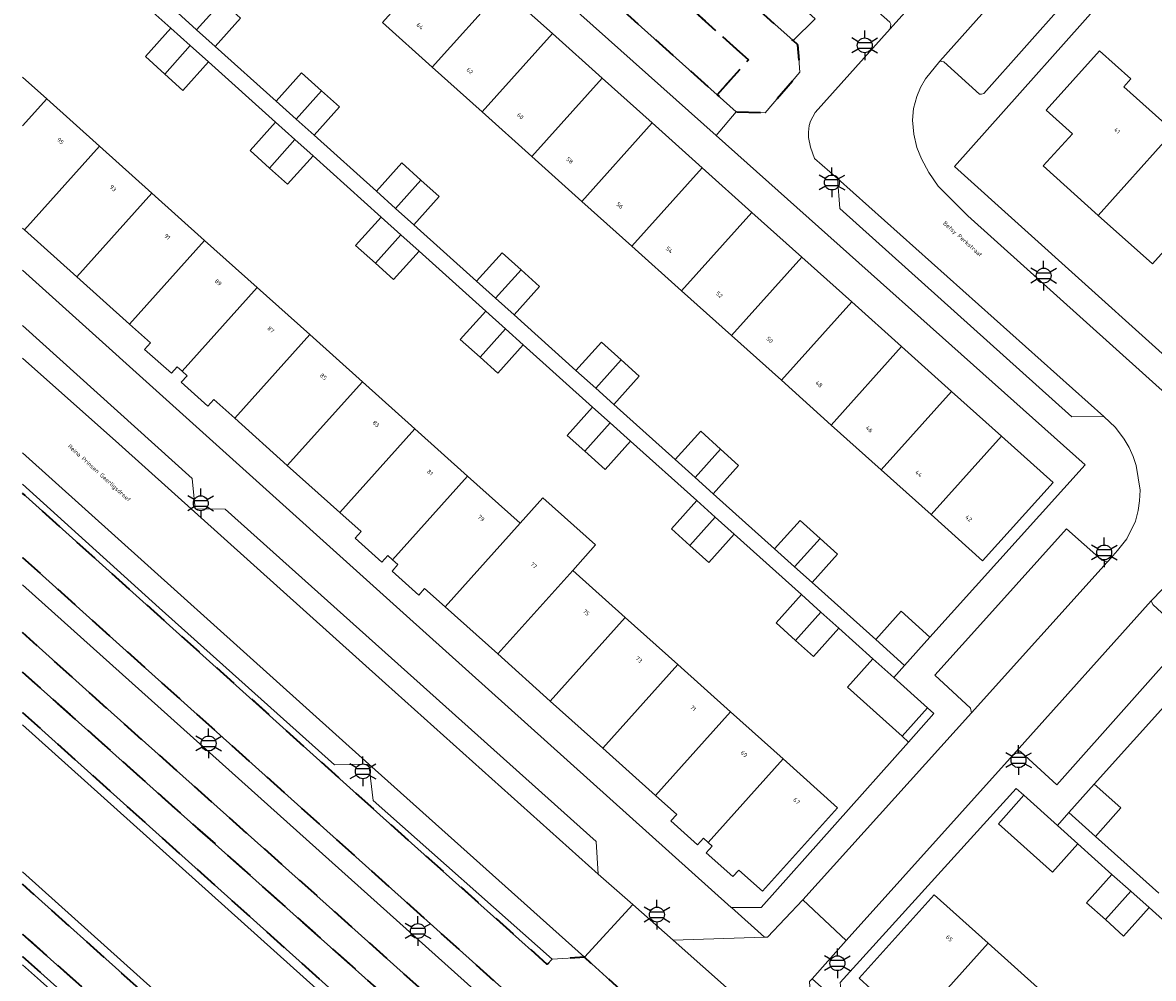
# Model space of a CAD drawing. Extents: x 105780 to 185197, y 477999 to 525027.
# Tile 77 of 562: x 105781 to 105877, y 479293 to 479375. Entities that reach past the tile are written whole.
import ezdxf
from ezdxf.enums import TextEntityAlignment as Align

# ---------------------------------------------------------------- set-up
doc = ezdxf.new("R2010")
doc.units = 0
doc.linetypes.add('XX-HIDDEN', pattern=[4, 2, -2])
for name, color, linetype, lineweight in [('B-GV-GR-MATERIAALGRENS-G', 252, 'XX-HIDDEN', 35), ('B-RO-IE-MEUBILAIR_WEGMEUBILAIR-S', 252, 'Continuous', 25), ('B-WE-GK-KADEMUUR-G', 252, 'Continuous', 18), ('B-WE-GW-WATERGANG_SLOOT_INSTEEK-G', 252, 'Continuous', 30), ('B-XX-KG-KADASTRAAL_BEBOUWING-G', 252, 'Continuous', 20), ('B1-WE-GW-TALUD_KRUIN-G', 252, 'Continuous', 25), ('B1-WE-OG-BEBOUWING-T18', 7, 'Continuous', 18), ('B1-WE-OG-TERREIN_ERF-GV', 252, 'Continuous', 18), ('B1-WE-OG-TOPOGRAFIE-T18', 10, 'Continuous', 18), ('B1-WE-VH-VERHARDING_ASFALT-GV', 252, 'Continuous', 18), ('B1-WE-VH-VERHARDING_BETON-GV', 252, 'Continuous', 18), ('B1-WE-VH-VERHARDING_BETONSTRAATSTEEN-GV', 252, 'Continuous', 18), ('B1-WE-VH-VERHARDING_TEGEL-GV', 252, 'Continuous', 18)]:
    doc.layers.add(name, color=color, linetype=linetype, lineweight=lineweight)
doc.styles.add('NLCS-ISO', font='NLCS-ISO.ttf')
doc.styles.add('NLCS-ISO-M200-T18', font='NLCS-ISO.ttf', dxfattribs={"height": 0.36})

# ---------------------------------------------------------------- blocks, each defined once
blk = doc.blocks.new('B-SIE-WEG_LICHTMAST-SO')
at = {"ltscale": 0.1}
for p, q in [((0, 1.27), (0, 2.53)), ((-1.1, 0.63), (-2.19, 1.27)), ((1.1, 0.63), (2.19, 1.27)), ((-1.1, -0.63), (-2.19, -1.27)), ((0, -1.27), (0, -2.53)), ((1.1, -0.63), (2.19, -1.27))]:
    blk.add_line(p, q, dxfattribs=at)
at = {"flags": 128}
for points in [[(-1.16, 0.5), (1.16, 0.5)], [(-1.16, -0.5), (1.16, -0.5)]]:
    blk.add_lwpolyline(points, dxfattribs=at)
at = {"ltscale": 0.1}
blk.add_circle((0, 0), 1.27, dxfattribs=at)
at = {"style": 'NLCS-ISO'}
blk.add_attdef('TYPE', text='', height=1.8, dxfattribs=at).set_placement((0, 2.53), align=Align.BOTTOM_CENTER)

msp = doc.modelspace()

# ---------------------------------------------------------------- linework, layer by layer
at = {"layer": 'B-GV-GR-MATERIAALGRENS-G', "flags": 128}
for points in [[(105818.63, 479398.035), (105816.114, 479395.226), (105823.579, 479388.54), (105820.91, 479385.562), (105839.736, 479368.701), (105842.405, 479371.679), (105834.959, 479378.348), (105837.473, 479381.154)], [(105837.473, 479381.154), (105834.959, 479378.348), (105842.405, 479371.679), (105839.736, 479368.701), (105841.347, 479367.258), (105843.816, 479367.165), (105846.798, 479370.636), (105846.621, 479372.958), (105846.213, 479373.323)]]:
    msp.add_lwpolyline(points, close=True, dxfattribs=at)
for points in [[(105780.506, 479329.243), (105788.776, 479321.776), (105831.286, 479283.636), (105835.774, 479288.518), (105831.869, 479292.034), (105828.42, 479295.141), (105825.665, 479294.966), (105825.248, 479294.536), (105811.267, 479307.039), (105780.506, 479334.715)], [(105780.506, 479319.453), (105805.964, 479296.725), (105812.082, 479291.263), (105823.32, 479281.125), (105887.472, 479223.688), (105891.103, 479220.385), (105891.632, 479220.979), (105891.862, 479221.243), (105892.747, 479222.242), (105829.104, 479279.316), (105806.399, 479299.678), (105786.465, 479317.46), (105780.506, 479322.824)], [(105780.506, 479316.014), (105804.084, 479294.823), (105889.237, 479218.29), (105891.103, 479220.385), (105887.472, 479223.688), (105823.32, 479281.125), (105812.082, 479291.263), (105805.964, 479296.725), (105780.506, 479319.453)], [(105780.506, 479297.116), (105797.501, 479281.936), (105840.997, 479243.082), (105879.907, 479207.826), (105880.024, 479207.958), (105882.092, 479210.251), (105843.912, 479244.494), (105799.647, 479284.195), (105780.506, 479301.362)], [(105780.506, 479295.197), (105782.345, 479293.547), (105878.559, 479207.39), (105878.71, 479207.393), (105879.537, 479207.411), (105879.77, 479207.672), (105879.907, 479207.826), (105840.997, 479243.082), (105797.501, 479281.936), (105780.506, 479297.116)]]:
    msp.add_lwpolyline(points, dxfattribs=at)
at = {"layer": 'B-WE-GK-KADEMUUR-G', "flags": 128}
for points in [[(105893.584, 479214.383), (105889.237, 479218.29), (105804.084, 479294.823), (105780.506, 479316.014)], [(105780.506, 479314.962), (105803.335, 479294.468), (105861.245, 479242.48), (105888.773, 479217.777), (105890.39, 479216.316), (105893.123, 479213.862), (105950.062, 479162.747), (106001.588, 479116.491), (105995.321, 479109.471), (105943.577, 479155.947), (105914.187, 479182.345), (105886.813, 479206.76), (105882.524, 479210.784), (105845.165, 479244.34), (105800.291, 479284.645), (105780.506, 479302.415)], [(105780.506, 479301.362), (105799.647, 479284.195), (105843.912, 479244.494), (105882.092, 479210.251), (105886.458, 479206.335), (105913.814, 479181.801), (105943.164, 479155.477), (105995.376, 479108.648), (106000.1, 479113.925), (106002.444, 479116.543), (106001.767, 479117.152), (105950.394, 479163.324), (105893.584, 479214.383)]]:
    msp.add_lwpolyline(points, dxfattribs=at)
at = {"layer": 'B-WE-GW-WATERGANG_SLOOT_INSTEEK-G', "flags": 128}
msp.add_lwpolyline([(105780.506, 479302.415), (105800.291, 479284.645), (105845.165, 479244.34), (105882.524, 479210.784), (105886.813, 479206.76), (105914.187, 479182.345), (105943.577, 479155.947), (105995.321, 479109.471), (106001.588, 479116.491), (105950.062, 479162.747), (105893.123, 479213.862), (105890.39, 479216.316), (105888.773, 479217.777), (105861.245, 479242.48), (105803.335, 479294.468), (105780.506, 479314.962)], dxfattribs=at)
at = {"layer": 'B-XX-KG-KADASTRAAL_BEBOUWING-G', "flags": 128}
for points in [[(105821.436, 479377.744), (105817.182, 479381.56), (105811.184, 479374.874), (105815.438, 479371.058)], [(105797.514, 479376.665), (105795.902, 479378.113), (105793.73, 479375.695), (105795.344, 479374.245)], [(105825.69, 479373.928), (105821.436, 479377.744), (105815.438, 479371.058), (105819.692, 479367.242)], [(105797.514, 479376.665), (105795.344, 479374.245), (105796.925, 479372.825), (105799.097, 479375.243)], [(105794.801, 479372.889), (105793.154, 479374.369), (105790.982, 479371.951), (105792.631, 479370.469)], [(105829.943, 479370.113), (105825.69, 479373.928), (105819.692, 479367.242), (105823.945, 479363.426)], [(105796.352, 479371.496), (105794.801, 479372.889), (105792.631, 479370.469), (105794.18, 479369.078)], [(105879.57, 479366.588), (105879.099, 479367.011), (105878.191, 479365.999), (105874.411, 479369.391), (105875.002, 479370.065), (105872.35, 479372.457), (105867.802, 479367.387), (105870.035, 479365.377), (105867.539, 479362.63), (105872.241, 479358.416)], [(105805.995, 479369.047), (105804.299, 479370.57), (105802.127, 479368.152), (105803.825, 479366.627)], [(105834.197, 479366.297), (105829.943, 479370.113), (105823.945, 479363.426), (105828.199, 479359.61)], [(105805.995, 479369.047), (105803.825, 479366.627), (105805.36, 479365.248), (105807.532, 479367.666)], [(105803.728, 479364.871), (105802.079, 479366.352), (105799.907, 479363.934), (105801.558, 479362.451)], [(105838.451, 479362.481), (105834.197, 479366.297), (105828.199, 479359.61), (105832.453, 479355.794)], [(105885.954, 479360.227), (105883.602, 479362.337), (105883.008, 479361.675), (105879.147, 479365.14), (105880.055, 479366.153), (105879.57, 479366.588), (105872.241, 479358.416), (105876.856, 479354.28), (105879.325, 479357.035), (105881.413, 479355.163)], [(105805.277, 479363.48), (105803.728, 479364.871), (105801.558, 479362.451), (105803.105, 479361.062)], [(105791.54, 479360.305), (105787.056, 479364.326), (105780.654, 479357.185), (105785.139, 479353.166)], [(105814.477, 479361.428), (105812.845, 479362.894), (105810.673, 479360.476), (105812.307, 479359.009)], [(105842.705, 479358.665), (105838.451, 479362.481), (105832.453, 479355.794), (105836.707, 479351.979)], [(105814.477, 479361.428), (105812.307, 479359.009), (105813.869, 479357.605), (105816.041, 479360.023)], [(105796.025, 479356.284), (105791.54, 479360.305), (105785.139, 479353.166), (105789.624, 479349.145)], [(105846.958, 479354.849), (105842.705, 479358.665), (105836.707, 479351.979), (105840.961, 479348.163)], [(105812.767, 479356.752), (105811.078, 479358.269), (105808.906, 479355.851), (105810.597, 479354.332)], [(105814.313, 479355.363), (105812.767, 479356.752), (105810.597, 479354.332), (105812.141, 479352.945)], [(105800.509, 479352.263), (105796.025, 479356.284), (105789.624, 479349.145), (105791.411, 479347.544), (105790.911, 479346.986), (105793.189, 479344.944), (105793.69, 479345.503), (105794.11, 479345.126)], [(105823.012, 479353.761), (105821.392, 479355.217), (105819.22, 479352.799), (105820.842, 479351.342)], [(105851.212, 479351.033), (105846.958, 479354.849), (105840.961, 479348.163), (105845.215, 479344.347)], [(105823.012, 479353.761), (105820.842, 479351.342), (105822.415, 479349.929), (105824.587, 479352.347)], [(105804.994, 479348.242), (105800.509, 479352.263), (105794.11, 479345.126), (105794.538, 479344.741), (105794.038, 479344.184), (105796.315, 479342.143), (105796.815, 479342.701), (105798.595, 479341.106)], [(105855.466, 479347.217), (105851.212, 479351.033), (105845.215, 479344.347), (105849.468, 479340.531)], [(105821.695, 479348.732), (105820.003, 479350.252), (105817.831, 479347.834), (105819.525, 479346.312)], [(105809.478, 479344.221), (105804.994, 479348.242), (105798.595, 479341.106), (105803.081, 479337.086)], [(105823.201, 479347.38), (105821.695, 479348.732), (105819.525, 479346.312), (105821.029, 479344.962)], [(105831.55, 479346.092), (105829.863, 479347.608), (105827.691, 479345.19), (105829.38, 479343.673)], [(105859.72, 479343.401), (105855.466, 479347.217), (105849.468, 479340.531), (105853.722, 479336.715)], [(105831.55, 479346.092), (105829.38, 479343.673), (105830.924, 479342.286), (105833.096, 479344.704)], [(105813.963, 479340.2), (105809.478, 479344.221), (105803.081, 479337.086), (105807.566, 479333.066)], [(105863.974, 479339.586), (105859.72, 479343.401), (105853.722, 479336.715), (105857.976, 479332.899)], [(105830.609, 479340.726), (105829.114, 479342.069), (105826.942, 479339.651), (105828.44, 479338.305)], [(105832.349, 479339.163), (105830.609, 479340.726), (105828.44, 479338.305), (105830.177, 479336.745)], [(105818.447, 479336.179), (105813.963, 479340.2), (105807.566, 479333.066), (105809.373, 479331.447), (105808.872, 479330.889), (105811.15, 479328.847), (105811.65, 479329.406), (105812.052, 479329.046)], [(105840.031, 479338.474), (105838.335, 479339.998), (105836.163, 479337.58), (105837.861, 479336.054)], [(105863.974, 479339.586), (105857.976, 479332.899), (105862.373, 479328.955), (105868.38, 479335.633)], [(105840.031, 479338.474), (105837.861, 479336.054), (105839.396, 479334.676), (105841.568, 479337.094)], [(105822.932, 479332.158), (105818.447, 479336.179), (105812.052, 479329.046), (105812.514, 479328.632), (105812.012, 479328.074), (105814.291, 479326.033), (105814.791, 479326.591), (105816.537, 479325.026)], [(105827.416, 479328.137), (105829.363, 479330.308), (105824.878, 479334.329), (105822.932, 479332.158), (105816.537, 479325.026), (105821.023, 479321.006)], [(105839.574, 479332.673), (105838.001, 479334.086), (105835.829, 479331.668), (105837.404, 479330.253)], [(105841.199, 479331.213), (105839.574, 479332.673), (105837.404, 479330.253), (105839.027, 479328.795)], [(105848.512, 479330.857), (105846.807, 479332.388), (105844.635, 479329.97), (105846.342, 479328.437)], [(105848.512, 479330.857), (105846.342, 479328.437), (105847.83, 479327.1), (105850.002, 479329.518)], [(105831.901, 479324.116), (105827.416, 479328.137), (105821.023, 479321.006), (105825.508, 479316.987)], [(105848.588, 479324.576), (105846.926, 479326.069), (105844.754, 479323.651), (105846.418, 479322.156)], [(105836.385, 479320.095), (105831.901, 479324.116), (105825.508, 479316.987), (105829.993, 479312.967)], [(105850.124, 479323.197), (105848.588, 479324.576), (105846.418, 479322.156), (105847.952, 479320.779)], [(105857.879, 479322.443), (105855.427, 479324.645), (105853.255, 479322.227), (105855.707, 479320.025)], [(105840.869, 479316.074), (105836.385, 479320.095), (105829.993, 479312.967), (105834.479, 479308.947)], [(105853.025, 479320.591), (105850.853, 479318.173), (105855.501, 479313.998), (105857.673, 479316.416), (105854.791, 479319.005)], [(105845.354, 479312.053), (105840.869, 479316.074), (105834.479, 479308.947), (105836.287, 479307.326), (105835.786, 479306.767), (105838.064, 479304.726), (105838.564, 479305.284), (105838.963, 479304.926)], [(105845.354, 479312.053), (105838.963, 479304.926), (105839.309, 479304.616), (105838.808, 479304.059), (105841.086, 479302.018), (105841.586, 479302.576), (105843.595, 479300.775), (105849.988, 479307.898)], [(105871.888, 479309.897), (105869.724, 479307.472), (105871.992, 479305.448), (105874.156, 479307.873)], [(105865.896, 479308.951), (105863.725, 479306.532), (105868.336, 479302.393), (105870.507, 479304.811), (105868.754, 479306.385)], [(105875.009, 479300.769), (105873.407, 479302.207), (105871.236, 479299.789), (105872.84, 479298.349)], [(105876.568, 479299.37), (105875.009, 479300.769), (105872.84, 479298.349), (105874.397, 479296.951)], [(105862.854, 479296.33), (105858.231, 479300.475), (105851.833, 479293.347), (105853.848, 479291.54), (105853.347, 479290.983), (105855.622, 479288.943), (105856.123, 479289.501), (105856.46, 479289.199)], [(105867.329, 479292.318), (105862.854, 479296.33), (105856.46, 479289.199), (105856.867, 479288.835), (105856.366, 479288.276), (105858.641, 479286.236), (105859.142, 479286.795), (105860.935, 479285.187)]]:
    msp.add_lwpolyline(points, close=True, dxfattribs=at)
for points in [[(105782.571, 479368.347), (105780.506, 479370.198)], [(105787.056, 479364.326), (105782.571, 479368.347), (105780.506, 479366.044)], [(105780.506, 479366.044), (105782.571, 479368.347)], [(105780.506, 479357.317), (105780.654, 479357.185), (105787.056, 479364.326)]]:
    msp.add_lwpolyline(points, dxfattribs=at)
at = {"layer": 'B1-WE-GW-TALUD_KRUIN-G', "flags": 128}
for points in [[(105891.103, 479220.385), (105887.472, 479223.688), (105823.32, 479281.125), (105812.082, 479291.263), (105805.964, 479296.725), (105780.506, 479319.453)], [(105780.506, 479297.116), (105797.501, 479281.936), (105840.997, 479243.082), (105879.907, 479207.826)]]:
    msp.add_lwpolyline(points, dxfattribs=at)
at = {"layer": 'B1-WE-OG-TERREIN_ERF-GV', "flags": 128}
for points in [[(105799.097, 479375.243), (105796.925, 479372.825), (105802.127, 479368.152), (105804.299, 479370.57), (105805.995, 479369.047), (105807.532, 479367.666), (105805.36, 479365.248), (105810.673, 479360.476), (105812.845, 479362.894), (105814.477, 479361.428), (105816.041, 479360.023), (105813.869, 479357.605), (105819.22, 479352.799), (105821.392, 479355.217), (105823.012, 479353.761), (105824.587, 479352.347), (105822.415, 479349.929), (105827.691, 479345.19), (105829.863, 479347.608), (105831.55, 479346.092), (105833.096, 479344.704), (105830.924, 479342.286), (105836.163, 479337.58), (105838.335, 479339.998), (105840.031, 479338.474), (105841.568, 479337.094), (105839.396, 479334.676), (105844.635, 479329.97), (105846.807, 479332.388), (105848.512, 479330.857), (105850.002, 479329.518), (105847.83, 479327.1), (105853.255, 479322.227), (105855.427, 479324.645), (105857.879, 479322.443), (105871.115, 479337.134), (105839.652, 479365.213), (105807.119, 479394.246)], [(105829.114, 479342.069), (105823.201, 479347.38), (105821.029, 479344.962), (105819.525, 479346.312), (105817.831, 479347.834), (105820.003, 479350.252), (105814.313, 479355.363), (105812.141, 479352.945), (105810.597, 479354.332), (105808.906, 479355.851), (105811.078, 479358.269), (105805.277, 479363.48), (105803.105, 479361.062), (105801.558, 479362.451), (105799.907, 479363.934), (105802.079, 479366.352), (105796.352, 479371.496), (105794.18, 479369.078), (105792.631, 479370.469), (105790.982, 479371.951), (105793.154, 479374.369), (105788.543, 479378.511)], [(105821.436, 479377.744), (105825.69, 479373.928), (105829.943, 479370.113), (105834.197, 479366.297), (105838.451, 479362.481), (105842.705, 479358.665), (105846.958, 479354.849), (105851.212, 479351.033), (105855.466, 479347.217), (105859.72, 479343.401), (105863.974, 479339.586), (105868.38, 479335.633), (105862.373, 479328.955), (105857.976, 479332.899), (105853.722, 479336.715), (105849.468, 479340.531), (105845.215, 479344.347), (105840.961, 479348.163), (105836.707, 479351.979), (105832.453, 479355.794), (105828.199, 479359.61), (105823.945, 479363.426), (105819.692, 479367.242), (105815.438, 479371.058), (105811.184, 479374.874)], [(105879.325, 479357.035), (105876.856, 479354.28), (105872.241, 479358.416), (105867.539, 479362.63), (105870.035, 479365.377), (105867.802, 479367.387), (105872.35, 479372.457), (105875.002, 479370.065), (105874.411, 479369.391), (105878.191, 479365.999)], [(105780.506, 479370.198), (105782.571, 479368.347), (105787.056, 479364.326), (105791.54, 479360.305), (105796.025, 479356.284), (105800.509, 479352.263), (105804.994, 479348.242), (105809.478, 479344.221), (105813.963, 479340.2), (105818.447, 479336.179), (105822.932, 479332.158), (105824.878, 479334.329), (105829.363, 479330.308), (105827.416, 479328.137), (105831.901, 479324.116), (105836.385, 479320.095), (105840.869, 479316.074), (105845.354, 479312.053), (105849.988, 479307.898), (105843.595, 479300.775), (105841.586, 479302.576), (105841.086, 479302.018), (105838.808, 479304.059), (105839.309, 479304.616), (105838.963, 479304.926), (105838.564, 479305.284), (105838.064, 479304.726), (105835.786, 479306.767), (105836.287, 479307.326), (105834.479, 479308.947), (105829.993, 479312.967), (105825.508, 479316.987), (105821.023, 479321.006), (105816.537, 479325.026), (105814.791, 479326.591), (105814.291, 479326.033), (105812.012, 479328.074), (105812.514, 479328.632), (105812.052, 479329.046), (105811.65, 479329.406), (105811.15, 479328.847), (105808.872, 479330.889), (105809.373, 479331.447), (105807.566, 479333.066), (105803.081, 479337.086), (105798.595, 479341.106), (105796.815, 479342.701), (105796.315, 479342.143), (105794.038, 479344.184), (105794.538, 479344.741), (105794.11, 479345.126), (105793.69, 479345.503), (105793.189, 479344.944), (105790.911, 479346.986), (105791.411, 479347.544), (105789.624, 479349.145), (105785.139, 479353.166), (105780.654, 479357.185), (105780.506, 479357.317)], [(105780.506, 479353.749), (105813.247, 479324.262), (105840.931, 479299.392), (105840.954, 479299.392), (105843.495, 479299.37), (105856.057, 479313.498), (105855.501, 479313.998), (105850.853, 479318.173), (105853.025, 479320.591), (105850.124, 479323.197), (105847.952, 479320.779), (105846.418, 479322.156), (105844.754, 479323.651), (105846.926, 479326.069), (105841.199, 479331.213), (105839.027, 479328.795), (105837.404, 479330.253), (105835.829, 479331.668), (105838.001, 479334.086), (105832.349, 479339.163), (105830.177, 479336.745), (105828.44, 479338.305), (105826.942, 479339.651), (105829.114, 479342.069)], [(105885.047, 479324.505), (105871.888, 479309.897), (105874.156, 479307.873), (105871.992, 479305.448), (105877.406, 479300.614)], [(105853.848, 479291.54), (105851.833, 479293.347), (105858.231, 479300.475), (105862.854, 479296.33), (105867.329, 479292.318)]]:
    msp.add_lwpolyline(points, dxfattribs=at)
for points in [[(105901.989, 479360.589), (105899.919, 479358.249), (105898.02, 479359.956), (105900.11, 479362.275), (105886.616, 479374.381), (105884.337, 479376.457), (105877.611, 479382.389), (105876.946, 479381.642), (105878.589, 479380.179), (105876.727, 479378.088), (105875.084, 479379.551), (105859.968, 479362.58), (105887.678, 479337.614), (105889.759, 479335.739), (105904.584, 479322.58), (105905.797, 479323.932), (105922.303, 479342.326), (105913.265, 479350.473), (105911.227, 479348.218), (105909.301, 479350.004), (105911.357, 479352.168)], [(105858.217, 479315.927), (105857.673, 479316.416), (105855.501, 479313.998), (105856.057, 479313.498)], [(105885.492, 479291.358), (105883.321, 479288.94), (105881.77, 479290.332), (105880.123, 479291.811), (105882.294, 479294.229), (105876.568, 479299.37), (105874.397, 479296.951), (105872.84, 479298.349), (105871.236, 479299.789), (105873.407, 479302.207), (105870.507, 479304.811), (105868.336, 479302.393), (105863.725, 479306.532), (105865.896, 479308.951), (105865.234, 479309.545), (105850.236, 479292.982), (105850.421, 479290.986), (105882.359, 479262.381), (105898.285, 479279.873), (105894.416, 479283.346), (105892.245, 479280.928), (105890.699, 479282.316), (105889.01, 479283.832), (105891.181, 479286.25)]]:
    msp.add_lwpolyline(points, close=True, dxfattribs=at)
at = {"layer": 'B1-WE-VH-VERHARDING_ASFALT-GV', "flags": 128}
for points in [[(105867.504, 479388.831), (105854.496, 479374.326), (105848.097, 479367.189), (105847.684, 479366.44), (105847.579, 479366.065), (105847.512, 479365.512), (105847.517, 479365.047), (105847.688, 479364.223), (105848.034, 479363.275), (105850.011, 479361.549), (105872.716, 479341.26), (105873.699, 479340.323), (105874.445, 479339.323), (105874.867, 479338.625), (105875.217, 479337.839), (105875.473, 479337.095), (105875.812, 479334.971), (105875.76, 479334.055), (105875.636, 479333.253), (105875.423, 479332.321), (105874.678, 479330.831), (105873.884, 479329.842), (105873.067, 479328.928), (105872.984, 479328.836), (105861.426, 479315.99), (105847.048, 479300.043), (105850.746, 479296.559), (105865.227, 479312.702), (105876.734, 479325.528), (105877.702, 479326.52)], [(105886.131, 479335.893), (105861.1, 479358.367), (105858.582, 479360.915), (105857.792, 479362.063), (105857.15, 479363.236), (105856.762, 479364.2), (105856.51, 479365.33), (105856.381, 479366.542), (105856.488, 479367.524), (105856.771, 479368.565), (105857.081, 479369.324), (105857.516, 479370.055), (105858.731, 479371.566), (105871.6, 479386.003)], [(105780.506, 479338.156), (105810.032, 479311.594), (105828.42, 479295.141), (105832.537, 479299.64), (105829.599, 479302.234), (105811.444, 479318.477), (105788.698, 479338.92), (105780.506, 479346.245)]]:
    msp.add_lwpolyline(points, dxfattribs=at)
at = {"layer": 'B1-WE-VH-VERHARDING_BETON-GV', "flags": 128}
for points in [[(105780.506, 479322.824), (105786.465, 479317.46), (105806.399, 479299.678), (105829.104, 479279.316), (105831.087, 479281.531), (105780.506, 479326.906)], [(105780.506, 479290.094), (105793.68, 479278.288), (105795.727, 479280.608), (105795.853, 479280.75), (105782.042, 479293.124), (105780.506, 479294.498)]]:
    msp.add_lwpolyline(points, dxfattribs=at)
at = {"layer": 'B1-WE-VH-VERHARDING_BETONSTRAATSTEEN-GV', "flags": 128}
for points in [[(105867.504, 479388.831), (105867.096, 479388.964), (105864.169, 479391.664), (105858.925, 479385.785), (105851.533, 479377.498), (105854.452, 479374.878), (105854.537, 479374.735), (105854.496, 479374.326)], [(105874.904, 479382.732), (105871.728, 479385.6), (105871.6, 479386.003), (105858.731, 479371.566), (105859.075, 479371.503), (105862.117, 479368.764), (105862.271, 479368.748), (105862.467, 479368.808), (105869.364, 479376.529)], [(105850.011, 479361.549), (105850.193, 479359.011), (105869.985, 479341.235), (105872.716, 479341.26)], [(105873.067, 479328.928), (105872.927, 479328.857), (105872.529, 479329.001), (105869.523, 479331.673), (105862.963, 479324.385), (105858.291, 479319.194), (105861.341, 479316.374), (105861.426, 479315.99), (105872.984, 479328.836)], [(105879.912, 479322.454), (105876.888, 479325.215), (105876.734, 479325.528), (105865.227, 479312.702), (105865.483, 479312.75), (105865.622, 479312.672), (105868.714, 479309.836), (105875.112, 479317.045)], [(105850.746, 479296.559), (105847.048, 479300.043), (105844.034, 479296.861), (105843.782, 479296.853), (105835.981, 479296.599), (105848.112, 479285.819), (105847.615, 479293.07), (105847.829, 479293.308)], [(105835.981, 479296.599), (105832.537, 479299.64), (105828.42, 479295.141), (105831.869, 479292.034), (105835.774, 479288.518), (105837.07, 479287.35), (105838.861, 479285.737), (105847.618, 479277.861), (105851.762, 479282.456), (105848.112, 479285.819)]]:
    msp.add_lwpolyline(points, close=True, dxfattribs=at)
msp.add_lwpolyline([(105780.506, 479346.245), (105788.698, 479338.92), (105811.444, 479318.477), (105829.599, 479302.234), (105829.407, 479305.007), (105797.768, 479333.348), (105795.222, 479333.393), (105794.969, 479335.98), (105780.506, 479349.031)], dxfattribs=at)
at = {"layer": 'B1-WE-VH-VERHARDING_TEGEL-GV', "flags": 128}
for points in [[(105810.573, 479408.92), (105809.512, 479409.874), (105809.422, 479409.774), (105806.878, 479406.946), (105803.323, 479403.211), (105800.895, 479400.307), (105800.643, 479400.026), (105801.831, 479398.966), (105802.847, 479398.059), (105807.119, 479394.246), (105839.652, 479365.213), (105841.347, 479367.258), (105839.736, 479368.701), (105820.91, 479385.562), (105811.895, 479393.636), (105811.7, 479395.935), (105814.882, 479399.426), (105817.035, 479399.464), (105818.63, 479398.035), (105837.473, 479381.154), (105846.213, 479373.323), (105848.098, 479375.176)], [(105810.032, 479311.594), (105810.414, 479308.515), (105825.665, 479294.966), (105828.42, 479295.141)]]:
    msp.add_lwpolyline(points, close=True, dxfattribs=at)
for points in [[(105869.364, 479376.529), (105862.467, 479368.808), (105862.271, 479368.748), (105862.117, 479368.764), (105859.075, 479371.503), (105858.731, 479371.566), (105857.516, 479370.055), (105857.081, 479369.324), (105856.771, 479368.565), (105856.488, 479367.524), (105856.381, 479366.542), (105856.51, 479365.33), (105856.762, 479364.2), (105857.15, 479363.236), (105857.792, 479362.063), (105858.582, 479360.915), (105861.1, 479358.367), (105886.131, 479335.893), (105887.678, 479337.614), (105859.968, 479362.58), (105875.084, 479379.551)], [(105788.543, 479378.511), (105793.154, 479374.369), (105794.801, 479372.889), (105796.352, 479371.496), (105802.079, 479366.352), (105803.728, 479364.871), (105805.277, 479363.48), (105811.078, 479358.269), (105812.767, 479356.752), (105814.313, 479355.363), (105820.003, 479350.252), (105821.695, 479348.732), (105823.201, 479347.38), (105829.114, 479342.069), (105830.609, 479340.726), (105832.349, 479339.163), (105838.001, 479334.086), (105839.574, 479332.673), (105841.199, 479331.213), (105846.926, 479326.069), (105848.588, 479324.576), (105850.124, 479323.197), (105853.025, 479320.591), (105854.791, 479319.005), (105855.707, 479320.025), (105853.255, 479322.227), (105847.83, 479327.1), (105846.342, 479328.437), (105844.635, 479329.97), (105839.396, 479334.676), (105837.861, 479336.054), (105836.163, 479337.58), (105830.924, 479342.286), (105829.38, 479343.673), (105827.691, 479345.19), (105822.415, 479349.929), (105820.842, 479351.342), (105819.22, 479352.799), (105813.869, 479357.605), (105812.307, 479359.009), (105810.673, 479360.476), (105805.36, 479365.248), (105803.825, 479366.627), (105802.127, 479368.152), (105796.925, 479372.825), (105795.344, 479374.245), (105793.73, 479375.695)], [(105848.098, 479375.176), (105846.213, 479373.323), (105846.621, 479372.958), (105846.798, 479370.636), (105843.816, 479367.165), (105841.347, 479367.258), (105839.652, 479365.213), (105871.115, 479337.134), (105857.879, 479322.443), (105855.707, 479320.025), (105854.791, 479319.005), (105857.673, 479316.416), (105858.217, 479315.927), (105856.057, 479313.498), (105843.495, 479299.37), (105840.954, 479299.392), (105843.782, 479296.853), (105844.034, 479296.861), (105847.048, 479300.043), (105861.426, 479315.99), (105861.341, 479316.374), (105858.291, 479319.194), (105862.963, 479324.385), (105869.523, 479331.673), (105872.529, 479329.001), (105872.927, 479328.857), (105873.067, 479328.928), (105873.884, 479329.842), (105874.678, 479330.831), (105875.423, 479332.321), (105875.636, 479333.253), (105875.76, 479334.055), (105875.812, 479334.971), (105875.473, 479337.095), (105875.217, 479337.839), (105874.867, 479338.625), (105874.445, 479339.323), (105873.699, 479340.323), (105872.716, 479341.26), (105869.985, 479341.235), (105850.193, 479359.011), (105850.011, 479361.549), (105848.034, 479363.275), (105847.688, 479364.223), (105847.517, 479365.047), (105847.512, 479365.512), (105847.579, 479366.065), (105847.684, 479366.44), (105848.097, 479367.189), (105854.496, 479374.326), (105854.537, 479374.735), (105854.452, 479374.878)], [(105780.506, 479349.031), (105794.969, 479335.98), (105795.222, 479333.393), (105797.768, 479333.348), (105829.407, 479305.007), (105829.599, 479302.234), (105832.537, 479299.64), (105835.981, 479296.599), (105843.782, 479296.853), (105840.954, 479299.392), (105840.931, 479299.392), (105813.247, 479324.262), (105780.506, 479353.749)], [(105780.506, 479335.483), (105792.14, 479324.951), (105807.091, 479311.541), (105810.032, 479311.594), (105780.506, 479338.156)], [(105780.506, 479334.715), (105811.267, 479307.039), (105825.248, 479294.536), (105825.665, 479294.966), (105810.414, 479308.515), (105810.032, 479311.594), (105807.091, 479311.541), (105792.14, 479324.951), (105780.506, 479335.483)], [(105837.07, 479287.35), (105835.774, 479288.518), (105831.286, 479283.636), (105788.776, 479321.776), (105780.506, 479329.243)], [(105780.506, 479326.906), (105831.087, 479281.531), (105832.049, 479281.736), (105837.07, 479287.35)], [(105877.702, 479326.52), (105876.734, 479325.528), (105876.888, 479325.215), (105879.912, 479322.454), (105875.112, 479317.045), (105868.714, 479309.836), (105865.622, 479312.672), (105865.483, 479312.75), (105865.227, 479312.702), (105850.746, 479296.559), (105847.829, 479293.308), (105850.421, 479290.986), (105850.236, 479292.982), (105865.234, 479309.545), (105865.896, 479308.951), (105868.754, 479306.385), (105869.724, 479307.472), (105871.888, 479309.897), (105885.047, 479324.505)], [(105877.406, 479300.614), (105871.992, 479305.448), (105869.724, 479307.472), (105868.754, 479306.385), (105870.507, 479304.811), (105873.407, 479302.207), (105875.009, 479300.769), (105876.568, 479299.37), (105882.294, 479294.229)], [(105780.506, 479294.498), (105782.042, 479293.124), (105795.853, 479280.75), (105811.027, 479267.155), (105840.775, 479240.449), (105869.325, 479214.877), (105869.529, 479214.695), (105878.93, 479206.251), (105879.385, 479206.719), (105879.4, 479206.774), (105878.71, 479207.393), (105878.559, 479207.39), (105782.345, 479293.547), (105780.506, 479295.197)]]:
    msp.add_lwpolyline(points, dxfattribs=at)

# ---------------------------------------------------------------- block references
at = {"layer": 'B-RO-IE-MEUBILAIR_WEGMEUBILAIR-S', "xscale": 0.5, "yscale": 0.5, "zscale": 0.5}
for p in [(105852.322, 479372.913), (105849.518, 479361.218), (105867.578, 479353.276), (105795.7, 479333.86), (105872.744, 479329.665), (105796.368, 479313.372), (105865.436, 479311.95), (105809.52, 479310.994), (105834.599, 479298.778), (105814.214, 479297.38), (105849.989, 479294.633)]:
    msp.add_blockref('B-SIE-WEG_LICHTMAST-SO', p, dxfattribs=at)

# ---------------------------------------------------------------- texts
at = {"layer": 'B1-WE-OG-BEBOUWING-T18', "style": 'NLCS-ISO-M200-T18'}
for s, rotation, p in [('64', 318.1, (105814.394, 479374.547)), ('62', 318.1, (105818.648, 479370.731)), ('60', 318.1, (105822.947, 479366.875)), ('41', 319.1, (105873.85, 479365.636)), ('95', 318.1, (105783.731, 479364.756)), ('58', 318.1, (105827.156, 479363.099)), ('93', 318.1, (105788.215, 479360.736)), ('56', 318.1, (105831.436, 479359.26)), ('91', 318.1, (105792.84, 479356.588)), ('54', 318.1, (105835.663, 479355.468)), ('89', 318.1, (105797.184, 479352.694)), ('52', 318.1, (105839.917, 479351.652)), ('87', 318.1, (105801.669, 479348.672)), ('50', 318.1, (105844.216, 479347.796)), ('85', 318.1, (105806.153, 479344.652)), ('48', 318.1, (105848.425, 479344.02)), ('83', 318.1, (105810.638, 479340.63)), ('46', 318.1, (105852.706, 479340.18)), ('81', 318.1, (105815.262, 479336.484)), ('44', 318.1, (105856.932, 479336.388)), ('79', 318.1, (105819.607, 479332.588)), ('42', 318.1, (105861.186, 479332.572)), ('77', 318.1, (105824.091, 479328.568)), ('75', 318.1, (105828.575, 479324.547)), ('73', 318.1, (105833.06, 479320.526)), ('71', 318.1, (105837.684, 479316.379)), ('69', 318.1, (105842.029, 479312.484)), ('67', 318.1, (105846.513, 479308.463)), ('65', 318.1, (105859.534, 479296.756))]:
    msp.add_text(s, height=0.36, rotation=rotation, dxfattribs=at).set_placement(p, align=Align.MIDDLE)
at = {"layer": 'B1-WE-OG-TOPOGRAFIE-T18', "style": 'NLCS-ISO-M200-T18'}
for s, rotation, p in [('Betsy Perkstraat', 318.2, (105860.64, 479356.365)), ('Reina Prinsen Geerligsdreef', 317.9, (105787.026, 479336.402))]:
    msp.add_text(s, height=0.36, rotation=rotation, dxfattribs=at).set_placement(p, align=Align.MIDDLE)

doc.saveas('drawing.dxf')
